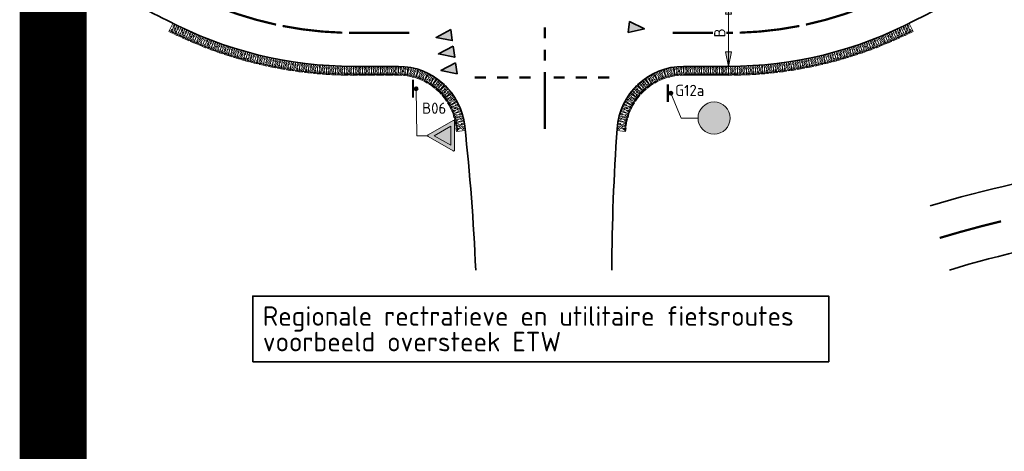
# Model space of a CAD drawing. Header units: metres. Extents: x -699 to 2316, y -1199 to 781.
# Tile 328 of 593: x 37 to 81, y 736 to 756. Entities that reach past the tile are written whole.
import ezdxf

# ---------------------------------------------------------------- set-up
doc = ezdxf.new("R2010")
doc.units = ezdxf.units.M
doc.header["$PDMODE"] = 1
for name, color, linetype, lineweight, true_color in [('N-WA-VW-VERKEERSTEKEN_BLAUW', 7, 'Continuous', 5, 0x005b8c), ('N-WA-VW-VERKEERSTEKEN_ROOD', 7, 'Continuous', 5, 0xbb1e10), ('N-WA-VW-VERKEERSTEKEN_WIT', 7, 'Continuous', 5, 0xf1f0ea)]:
    doc.layers.add(name, color=color, linetype=linetype, lineweight=lineweight, true_color=true_color)
for name, color, linetype, lineweight in [('N-WA-VW-VERKEERSTEKEN_BORD-G', 7, 'Continuous', 35), ('N-WE-VH-KANTVERHARDING-G', 210, 'Continuous', 35), ('N-WE-VH-VERHARDING_GRASBETONSTEEN-G', 70, 'Continuous', 35), ('N-WE-VW-MARKERING_DWARS_DRIEHOEK_5070-G', 7, 'VW-HAAIETAND70-L-N', 35), ('N-WE-VW-MARKERING_LANGS_STREEP_DOORGETROKKEN_010-G', 7, 'Continuous', 13), ('X-XX-AL-M', 7, 'Continuous', 18), ('X-XX-AL-T35', 50, 'Continuous', 35)]:
    doc.layers.add(name, color=color, linetype=linetype, lineweight=lineweight)
doc.layers.add('X-XX-AL-HULPLIJN-G', color=7, linetype='Continuous', lineweight=18, plot=False)
doc.styles.add('NLCS-ISO Standaard', font='NLCS-ISO.ttf')
doc.styles.add('NLCS-ISO-M200-T35', font='NLCS-ISO.ttf', dxfattribs={"height": 0.7000000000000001})
doc.linetypes.add('VW-HAAIETAND70-L-N', pattern='A,0,-0.5,[149,NLCS.SHX,S=1,R=0,X=-0.625,Y=0],-0.5', length=1)
doc.dimstyles.new('NLCS-M200-T25-Pijl', dxfattribs={"dimtxt": 0.5, "dimasz": 0.375, "dimexe": 0.4, "dimexo": 0.4, "dimgap": 0.14, "dimtad": 1, "dimlfac": -1, "dimzin": 0, "dimdsep": 46, "dimtxsty": 'NLCS-ISO Standaard', "dimblk": 'Pijl', "dimblk1": 'Pijl', "dimblk2": 'Pijl', "dimcen": 2.5, "dimdle": 2, "dimclrd": 256, "dimclre": 256, "dimclrt": 256, "dimadec": 0, "dimazin": 0, "dimtfac": 1, "dimtofl": 0, "dimtmove": 0, "dimatfit": 3, "dimldrblk": 'Pijl', "dimfxl": 1, "dimtolj": 1, "dimtzin": 0, "dimlwd": 18, "dimlwe": 18, "dimarcsym": 0})

# ---------------------------------------------------------------- blocks, each defined once
blk = doc.blocks.new('NLCS_Haai70')
at = {"linetype": 'Continuous'}
blk.add_hatch(color=256, dxfattribs=at).paths.add_polyline_path([(-0.25, 0), (0.2499999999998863, 2.273736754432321e-13), (2.842170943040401e-14, -0.7000000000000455)])
blk.add_lwpolyline([(-0.25, 0), (0.2499999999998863, 2.273736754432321e-13), (2.842170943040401e-14, -0.7000000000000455)], close=True, dxfattribs=at)
blk = doc.blocks.new('Pijl')
h = blk.add_hatch(color=256)
h.paths.add_polyline_path([(2.220446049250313e-16, 0), (-1.75, 0.352142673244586), (-1.749922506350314, 1.310063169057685e-14)])
h.paths.add_polyline_path([(-1.749922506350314, 1.310063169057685e-14), (-1.749845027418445, -0.3520757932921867), (0, 0)])
for p, q in [((-1.901878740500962, 1.4210854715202e-14), (0, 0)), ((0, 0), (-1.75, 0.352142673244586)), ((-1.75, 0.352142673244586), (-1.749845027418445, -0.3520757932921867)), ((0, 0), (-1.749845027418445, -0.3520757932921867))]:
    blk.add_line(p, q)
blk = doc.blocks.new('*D1313')
at = {"layer": 'Defpoints', "color": 0, "transparency": 16777216}
for p in [(68.61131892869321, 756.6044254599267), (68.61131892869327, 753.6044254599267), (68.6113189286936, 753.6044254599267)]:
    blk.add_point(p, dxfattribs=at)
at = {"layer": 'X-XX-AL-M', "lineweight": 18, "transparency": 16777216}
blk.add_line((68.6113189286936, 756.2294254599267), (68.6113189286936, 753.9794254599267), dxfattribs=at)
at = {"layer": 'X-XX-AL-M', "lineweight": 18, "transparency": 16777216, "xscale": 0.375, "yscale": 0.375, "zscale": 0.375}
for p, rotation in [((68.6113189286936, 756.6044254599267), 90), ((68.6113189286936, 753.6044254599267), 270)]:
    blk.add_blockref('Pijl', p, dxfattribs=dict(at, rotation=rotation))
at = {"layer": 'X-XX-AL-M', "transparency": 16777216, "insert": (68.2213189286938, 755.1044254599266), "char_height": 0.5, "attachment_point": 5, "rotation": 90, "style": 'NLCS-ISO Standaard', "bg_fill": 3, "box_fill_scale": 1.1, "bg_fill_color": 256, "bg_fill_true_color": 13158600, "bg_fill_transparency": 0}
blk.add_mtext('\\A1;B', dxfattribs=at)
blk = doc.blocks.new('PAAL')
h = blk.add_hatch(color=256)
edge = h.paths.add_edge_path()
edge.add_arc((0, 0), 0.07500000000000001, 0, 360)
at = {"const_width": 0.1, "flags": 128}
blk.add_lwpolyline([(0.4000000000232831, 0.1375000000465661), (-0.3999999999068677, 0.1375000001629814)], dxfattribs=at)
blk.add_circle((0, 0), 0.07500000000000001)
blk = doc.blocks.new('g12A')
at = {"layer": 'N-WA-VW-VERKEERSTEKEN_BLAUW'}
h = blk.add_hatch(color=256, dxfattribs=at)
edge = h.paths.add_edge_path()
edge.add_arc((2.764863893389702e-10, 0.4800000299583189), 0.4418718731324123, 0, 360)
edge = h.paths.add_edge_path(flags=0)
edge.add_line((0.07133211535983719, 0.3507374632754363), (0.08569806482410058, 0.3206364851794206))
edge.add_arc((0.1439608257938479, 0.227577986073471), 0.1097926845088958, 122.0501669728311, 173.654965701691)
edge.add_line((0.03484068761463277, 0.239711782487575), (0.01874000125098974, 0.2396578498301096))
edge.add_line((0.01874000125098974, 0.2396578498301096), (0.07133211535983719, 0.3507374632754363))
h.paths.add_polyline_path([(-0.1022216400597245, 0.3588639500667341), (-0.09913572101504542, 0.3673521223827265), (0.03737177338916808, 0.3673521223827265), (-0.01354741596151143, 0.2598058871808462)], flags=0)
edge = h.paths.add_edge_path(flags=0)
edge.add_arc((0.1439608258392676, 0.2275779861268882), 0.07198901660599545, 200.7712522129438, 454.9338805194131)
edge.add_line((0.1377693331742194, 0.2993002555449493), (0.1840121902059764, 0.2024075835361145))
edge.add_line((0.1840121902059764, 0.2024075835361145), (0.07665082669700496, 0.2020479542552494))
edge = h.paths.add_edge_path(flags=0)
edge.add_line((0.1241772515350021, 0.2400110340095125), (0.1021443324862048, 0.2861766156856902))
edge.add_arc((0.1439608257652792, 0.2275779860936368), 0.0719890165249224, 125.5119851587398, 170.1931474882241)
edge.add_line((0.07302374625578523, 0.2398396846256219), (0.1241772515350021, 0.2400110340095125))
edge = h.paths.add_edge_path(flags=0)
edge.add_line((-0.127300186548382, 0.2898825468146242), (-0.1557746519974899, 0.2115602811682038))
edge.add_line((-0.1557746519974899, 0.2115602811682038), (-0.1913032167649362, 0.2244768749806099))
edge.add_line((-0.1913032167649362, 0.2244768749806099), (-0.1640048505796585, 0.2995641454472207))
edge.add_arc((-0.1633634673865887, 0.227577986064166), 0.07198901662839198, 90.5104811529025, 419.9367764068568)
edge = h.paths.add_edge_path(flags=16)
edge.add_arc((-0.1633634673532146, 0.227577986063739), 0.1097926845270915, -276.7106744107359, 12.078334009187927, ccw=False)
edge.add_line((-0.150533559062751, 0.3366184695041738), (-0.1115855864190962, 0.4437493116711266))
edge.add_line((-0.1115855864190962, 0.4437493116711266), (-0.08527556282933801, 0.4620473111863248))
edge.add_line((-0.08527556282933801, 0.4620473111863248), (-0.02514165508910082, 0.4620473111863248))
edge.add_line((-0.02514165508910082, 0.4620473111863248), (-0.02514165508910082, 0.4242436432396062))
edge.add_line((-0.02514165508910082, 0.4242436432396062), (-0.07342219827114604, 0.4242436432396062))
edge.add_line((-0.07342219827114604, 0.4242436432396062), (-0.08015481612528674, 0.4195612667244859))
edge.add_line((-0.08015481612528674, 0.4195612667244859), (-0.08539200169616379, 0.4051557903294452))
edge.add_line((-0.08539200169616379, 0.4051557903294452), (0.03082698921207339, 0.4051557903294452))
edge.add_line((0.03082698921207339, 0.4051557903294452), (0.03082698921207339, 0.435484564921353))
edge.add_line((0.03082698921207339, 0.435484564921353), (0.1212572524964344, 0.435484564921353))
edge.add_line((0.1212572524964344, 0.435484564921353), (0.1212572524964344, 0.3976808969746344))
edge.add_line((0.1212572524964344, 0.3976808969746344), (0.09355810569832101, 0.3976808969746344))
edge.add_line((0.09355810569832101, 0.3976808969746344), (0.09126317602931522, 0.3928337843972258))
edge.add_line((0.09126317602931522, 0.3928337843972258), (0.1205494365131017, 0.3348455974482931))
edge.add_arc((0.1439608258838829, 0.2275779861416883), 0.1097926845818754, -166.48306365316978, 102.31186368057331, ccw=False)
edge.add_line((0.03720930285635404, 0.2019158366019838), (-0.01231500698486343, 0.2017499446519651))
edge.add_line((-0.01231500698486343, 0.2017499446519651), (-0.0560013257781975, 0.250551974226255))
edge = h.paths.add_edge_path(flags=0)
edge.add_line((-0.1847741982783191, 0.6181774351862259), (-0.1616456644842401, 0.6798243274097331))
edge.add_arc((-0.1633634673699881, 0.6102051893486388), 0.06964032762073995, 88.58655405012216, 252.5646608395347)
edge.add_arc((-0.1634657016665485, 0.6102029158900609), 0.06960759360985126, 252.6443855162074, 410.2965501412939)
edge.add_line((-0.1189993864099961, 0.6637562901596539), (-0.1421480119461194, 0.6020300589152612))
edge.add_arc((-0.1633805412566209, 0.6103164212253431), 0.02279219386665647, 159.8243451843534, 338.68092333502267, ccw=False)
edge = h.paths.add_edge_path(flags=16)
edge.add_line((-0.2290493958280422, 0.722249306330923), (-0.2231880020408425, 0.7025301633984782))
edge.add_arc((-0.1633853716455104, 0.6102074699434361), 0.1099992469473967, 122.933413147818, 356.516282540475)
edge.add_line((-0.05358939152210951, 0.603523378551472), (-0.02661094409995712, 0.5763925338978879))
edge.add_line((-0.02661094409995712, 0.5763925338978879), (0.03882178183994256, 0.5756263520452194))
edge.add_arc((0.1440178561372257, 0.6077343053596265), 0.109986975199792, 196.9732412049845, 325.7313202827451)
edge.add_arc((0.1440297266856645, 0.6077298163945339), 0.1099746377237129, 325.7297707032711, 528.3780169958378)
edge.add_line((0.0363097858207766, 0.6298846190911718), (-0.001219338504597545, 0.6300139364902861))
edge.add_line((-0.001219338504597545, 0.6300139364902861), (0.02285311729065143, 0.678866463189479))
edge.add_line((0.02285311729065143, 0.678866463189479), (-0.03462750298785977, 0.7511687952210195))
edge.add_line((-0.03462750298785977, 0.7511687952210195), (-0.08602489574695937, 0.751633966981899))
edge.add_line((-0.08602489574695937, 0.751633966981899), (-0.08058777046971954, 0.7661262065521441))
edge.add_line((-0.08058777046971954, 0.7661262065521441), (-0.02979513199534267, 0.7656665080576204))
edge.add_line((-0.02979513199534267, 0.7656665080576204), (-0.02938106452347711, 0.8114173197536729))
edge.add_line((-0.02938106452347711, 0.8114173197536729), (-0.08918867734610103, 0.8119586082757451))
edge.add_arc((-0.08559813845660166, 0.7736877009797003), 0.0384389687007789, 95.35974492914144, 160.2664102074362)
edge.add_line((-0.1217796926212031, 0.7866665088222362), (-0.1480434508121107, 0.7191315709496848))
edge.add_arc((-0.1633853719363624, 0.6102074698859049), 0.1099992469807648, 81.98264983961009, 93.65054534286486)
edge.add_line((-0.1703891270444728, 0.7199835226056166), (-0.1771779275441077, 0.7436240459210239))
edge.add_line((-0.1771779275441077, 0.7436240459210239), (-0.2290493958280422, 0.722249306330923))
edge = h.paths.add_edge_path(flags=16)
edge.add_line((0.1998606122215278, 0.7306551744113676), (0.2001298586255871, 0.7604045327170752))
edge.add_line((0.2001298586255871, 0.7604045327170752), (0.05641776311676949, 0.7617051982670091))
edge.add_arc((0.05620445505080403, 0.7527826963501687), 0.008925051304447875, 88.63050470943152, 201.4910732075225)
edge.add_line((0.04789992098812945, 0.7495129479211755), (0.07001343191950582, 0.7123479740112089))
edge.add_arc((0.07510472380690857, 0.7196974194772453), 0.008940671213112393, 235.287910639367, 307.1403180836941)
edge.add_line((0.08050282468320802, 0.7125702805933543), (0.100577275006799, 0.7231812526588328))
edge.add_line((0.100577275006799, 0.7231812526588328), (0.1209031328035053, 0.7292360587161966))
edge.add_line((0.1209031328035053, 0.7292360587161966), (0.1418349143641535, 0.7311077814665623))
edge.add_line((0.1418349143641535, 0.7311077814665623), (0.1998606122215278, 0.7306551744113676))
edge = h.paths.add_edge_path(flags=0)
edge.add_line((0.1442727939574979, 0.5853460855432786), (0.06225347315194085, 0.5860884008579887))
edge.add_arc((0.1439889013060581, 0.6059118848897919), 0.0841049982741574, 193.6328440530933, 467.4521142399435)
edge.add_arc((0.1439522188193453, 0.6079051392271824), 0.08219442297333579, 107.8444319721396, 172.0174188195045)
edge.add_line((0.06255423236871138, 0.6193196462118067), (0.1445735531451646, 0.6185773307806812))
edge.add_arc((0.1398311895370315, 0.6020032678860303), 0.01723918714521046, -75.06958113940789, 74.0324992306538, ccw=False)
at = {"layer": 'N-WA-VW-VERKEERSTEKEN_WIT'}
h = blk.add_hatch(color=256, dxfattribs=at)
h.dxf.hatch_style = 1
edge = h.paths.add_edge_path()
edge.add_arc((0, 0.4799999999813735), 0.48, 0, 360)
at = {"layer": 'N-WA-VW-VERKEERSTEKEN_BLAUW'}
blk.add_circle((0, 0.4799999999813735), 0.48, dxfattribs=at)
blk = doc.blocks.new('B06')
at = {"layer": 'N-WA-VW-VERKEERSTEKEN_ROOD'}
h = blk.add_hatch(color=256, dxfattribs=at)
edge = h.paths.add_edge_path()
edge.add_arc((-0.322549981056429, 0.5789099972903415), 0.02110199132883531, 88.06856073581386, 215.1021070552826)
edge.add_line((-0.339814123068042, 0.5667756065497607), (-0.01740215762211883, 0.009035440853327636))
edge.add_arc((-9.039658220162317e-05, 0.02110179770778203), 0.02110199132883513, 214.8766292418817, 325.6142588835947)
edge.add_line((0.01732410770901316, 0.009184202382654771), (0.3396500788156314, 0.5667756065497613))
edge.add_arc((0.3223859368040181, 0.5789099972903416), 0.02110199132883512, 324.897892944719, 451.9314392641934)
edge.add_line((0.3216747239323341, 0.5999999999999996), (-0.3218387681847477, 0.5999999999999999))
h.paths.add_polyline_path([(0.2158005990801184, 0.5173301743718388), (-0.2159742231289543, 0.517330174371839), (-8.681202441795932e-05, 0.1435066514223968)], flags=16)
at = {"layer": 'N-WA-VW-VERKEERSTEKEN_WIT'}
blk.add_hatch(color=256, dxfattribs=at).paths.add_polyline_path([(-0.2159742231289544, 0.517330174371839), (-8.681202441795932e-05, 0.1435066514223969), (0.2158005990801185, 0.5173301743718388)])
at = {"layer": 'N-WA-VW-VERKEERSTEKEN_ROOD'}
blk.add_lwpolyline([(-0.3218387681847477, 0.5999999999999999, 0.619021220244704), (-0.339814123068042, 0.5667756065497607), (-0.01740215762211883, 0.009035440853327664, 0.5246646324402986), (0.01732410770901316, 0.009184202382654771), (0.3396500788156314, 0.5667756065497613, 0.6190212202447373), (0.3216747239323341, 0.5999999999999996)], format="xyb", close=True, dxfattribs=at)
blk.add_lwpolyline([(0.2158005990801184, 0.5173301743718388), (-0.2159742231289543, 0.517330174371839), (-8.681202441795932e-05, 0.1435066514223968)], close=True, dxfattribs=at)
blk = doc.blocks.new('GBK4040I')
at = {"layer": 'N-WE-VH-VERHARDING_GRASBETONSTEEN-G', "color": 8, "lineweight": 5, "ltscale": 2}
for p, q in [((-0.1999999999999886, 0.3550000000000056), (0.2000000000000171, 0.3550000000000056)), ((-0.09999999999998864, 0.3400000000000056), (-0.09999999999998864, 0.4000000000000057)), ((-0.09999999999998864, 0.14), (-0.09999999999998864, 0.2600000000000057)), ((-0.09999999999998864, 0), (-0.09999999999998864, 0.06000000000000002)), ((1.423861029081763e-14, 0.2400000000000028), (1.423861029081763e-14, 0.3600000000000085)), ((1.423861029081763e-14, 0), (1.423861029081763e-14, 0.1600000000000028)), ((0.1000000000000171, 0.3400000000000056), (0.1000000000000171, 0.4000000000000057)), ((0.1000000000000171, 0.14), (0.1000000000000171, 0.2600000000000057)), ((0.1000000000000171, 0), (0.1000000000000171, 0.06000000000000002))]:
    blk.add_line(p, q, dxfattribs=at)
at = {"layer": 'N-WE-VH-VERHARDING_GRASBETONSTEEN-G', "lineweight": 18, "ltscale": 2}
blk.add_lwpolyline([(-0.03999999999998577, 0.4000000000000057), (-0.1999999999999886, 0.4000000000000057), (-0.1999999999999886, 2.449293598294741e-17), (0.2000000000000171, -2.449293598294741e-17), (0.2000000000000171, 0.4000000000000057), (0.04000000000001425, 0.4000000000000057)], dxfattribs=at)
at = {"layer": 'N-WE-VH-VERHARDING_GRASBETONSTEEN-G', "color": 8, "lineweight": 5, "ltscale": 2}
for centre in [(-0.09999999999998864, 0.3000000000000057), (-0.09999999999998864, 0.1), (1.423861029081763e-14, 0.2000000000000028), (0.1000000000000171, 0.3000000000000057), (0.1000000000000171, 0.1)]:
    blk.add_circle(centre, 0.04, dxfattribs=at)
at = {"layer": 'N-WE-VH-VERHARDING_GRASBETONSTEEN-G', "lineweight": 18, "ltscale": 2}
blk.add_arc((1.423861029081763e-14, 0.4000000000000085), 0.04, 180.000000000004, 359.999999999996, dxfattribs=at)
blk = doc.blocks.new('GBK4040U')
at = {"layer": 'N-WE-VH-VERHARDING_GRASBETONSTEEN-G', "color": 8, "lineweight": 5, "ltscale": 2}
for p, q in [((-0.0999999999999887, -0.06000000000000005), (-0.0999999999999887, 5.551115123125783e-17)), ((0.100000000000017, -0.06000000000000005), (0.100000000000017, 5.551115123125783e-17)), ((-0.1999999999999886, -0.04500000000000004), (0.2000000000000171, -0.04500000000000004)), ((-0.0999999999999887, -0.2600000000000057), (-0.0999999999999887, -0.14)), ((-0.0999999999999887, -0.4000000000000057), (-0.0999999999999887, -0.3400000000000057)), ((1.418309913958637e-14, -0.1600000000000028), (1.418309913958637e-14, -0.0399999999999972)), ((1.418309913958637e-14, -0.4000000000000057), (1.418309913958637e-14, -0.2400000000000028)), ((0.100000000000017, -0.2600000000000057), (0.100000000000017, -0.14)), ((0.100000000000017, -0.4000000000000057), (0.100000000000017, -0.3400000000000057))]:
    blk.add_line(p, q, dxfattribs=at)
at = {"layer": 'N-WE-VH-VERHARDING_GRASBETONSTEEN-G', "lineweight": 18, "ltscale": 2}
blk.add_lwpolyline([(-0.03999999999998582, 0), (-0.1999999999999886, 0), (-0.1999999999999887, -0.4000000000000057), (0.200000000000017, -0.4000000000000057), (0.2000000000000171, 0), (0.04000000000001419, 0)], dxfattribs=at)
at = {"layer": 'N-WE-VH-VERHARDING_GRASBETONSTEEN-G', "color": 8, "lineweight": 5, "ltscale": 2}
for centre in [(-0.0999999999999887, -0.1), (-0.0999999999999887, -0.3000000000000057), (1.418309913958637e-14, -0.2000000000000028), (0.100000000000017, -0.1), (0.100000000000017, -0.3000000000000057)]:
    blk.add_circle(centre, 0.04, dxfattribs=at)
at = {"layer": 'N-WE-VH-VERHARDING_GRASBETONSTEEN-G', "lineweight": 18, "ltscale": 2}
blk.add_arc((1.418309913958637e-14, 2.775557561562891e-15), 0.04, 180.000000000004, 359.999999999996, dxfattribs=at)

msp = doc.modelspace()

# ---------------------------------------------------------------- linework, layer by layer
at = {"color": 252, "const_width": 3}
msp.add_lwpolyline([(38.34236124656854, 773.694523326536), (215.9474087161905, 773.694523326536), (215.9474087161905, 651.8361925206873), (38.34236124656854, 651.8361925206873)], close=True, dxfattribs=at)
at = {"layer": 'N-WA-VW-VERKEERSTEKEN_BORD-G', "lineweight": 13}
for p, q in [((54.63822641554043, 750.4999992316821), (54.60919536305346, 752.6044254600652)), ((66.03040127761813, 752.4018286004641), (66.49769124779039, 751.2893119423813)), ((66.49769124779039, 751.2893119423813), (67.2476912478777, 751.289311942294)), ((55.13822641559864, 750.4999992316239), (54.63822641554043, 750.4999992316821))]:
    msp.add_line(p, q, dxfattribs=at)
at = {"layer": 'N-WE-VH-KANTVERHARDING-G'}
msp.add_line((51.80919535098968, 753.6044254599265), (53.80919535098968, 753.6044254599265), dxfattribs=at)
at = {"layer": 'N-WE-VH-KANTVERHARDING-G', "flags": 128}
for points in [[(40.27998316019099, 757.1002804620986, -0.02896158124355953), (43.44282853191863, 755.66692545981, 0.121443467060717), (51.80919535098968, 753.6044254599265)], [(187.2107800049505, 749.6044254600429), (92.92163044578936, 749.6044254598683, 0.07319170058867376), (77.65214913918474, 747.357188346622)], [(187.2107800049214, 746.6044254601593), (92.92163044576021, 746.6044254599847, 0.0732058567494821), (78.5137626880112, 744.4835790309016)]]:
    msp.add_lwpolyline(points, format="xyb", dxfattribs=at)
at = {"layer": 'N-WE-VH-KANTVERHARDING-G'}
for centre, radius, start, end in [((53.80919535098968, 750.6044254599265), 3, 6.218135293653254, 90), ((66.61131892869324, 750.6044254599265), 3, 90, 176.0412017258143), ((-42.62012747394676, 740.0979655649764), 100, 2.513577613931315, 6.218135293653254), ((163.3798725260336, 743.9076325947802), 100, 176.0412017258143, 179.6700051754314)]:
    msp.add_arc(centre, radius, start, end, dxfattribs=at)
at = {"layer": 'N-WE-VW-MARKERING_LANGS_STREEP_DOORGETROKKEN_010-G', "const_width": 0.1}
for points in [[(45.7540694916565, 756.2556323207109, 0.04093191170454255), (48.33538318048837, 755.4742478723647)], [(74.66644478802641, 756.2556323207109, -0.04093191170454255), (72.08513109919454, 755.4742478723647)], [(48.62921816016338, 755.4137570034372, 0.04093191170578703), (51.30927135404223, 755.1120006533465, 0.04093191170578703)], [(71.79129611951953, 755.4137570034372, -0.04093191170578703), (69.11124292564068, 755.1120006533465, -0.04093191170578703)], [(51.60920076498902, 755.1056375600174, 0.003030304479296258), (51.80919535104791, 755.1044254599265), (54.30919535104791, 755.1044254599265)], [(68.8113135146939, 755.1056375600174, -0.003030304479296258), (68.611318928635, 755.1044254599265), (66.111318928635, 755.1044254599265)], [(80.83196365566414, 746.6652879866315, 0.01383583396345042), (78.0815266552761, 745.9199536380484)]]:
    msp.add_lwpolyline(points, format="xyb", dxfattribs=at)
for points in [[(60.38007095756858, 755.3544254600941), (60.3800709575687, 754.854425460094)], [(60.3800709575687, 754.3544254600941), (60.3800709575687, 753.8544254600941)], [(60.3800709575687, 753.3544254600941), (60.38007095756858, 750.8044252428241)], [(57.2406982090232, 753.1044254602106), (57.7406982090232, 753.1044254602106)], [(58.2406982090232, 753.1044254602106), (58.7406982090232, 753.1044254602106)], [(59.2406982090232, 753.1044254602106), (59.7406982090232, 753.1044254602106)], [(60.7709237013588, 753.1044254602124), (61.2709237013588, 753.1044254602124)], [(61.7709237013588, 753.1044254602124), (62.2709237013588, 753.1044254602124)], [(62.7709237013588, 753.1044254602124), (63.2709237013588, 753.1044254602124)]]:
    msp.add_lwpolyline(points, dxfattribs=at)
at = {"layer": 'X-XX-AL-HULPLIJN-G'}
msp.add_line((68.61131892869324, 753.2044254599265), (66.61131892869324, 753.2044254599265), dxfattribs=at)
at = {"layer": 'X-XX-AL-T35'}
msp.add_lwpolyline([(47.29271906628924, 740.3783068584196), (73.11037015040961, 740.3783068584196), (73.11037015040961, 743.3138465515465), (47.29271906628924, 743.3138465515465)], close=True, dxfattribs=at)

# ---------------------------------------------------------------- block references
at = {"xscale": 1.5, "yscale": 1.5, "zscale": 1.5, "rotation": 270}
msp.add_blockref('g12A', (67.2476912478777, 751.289311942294), dxfattribs=at)
at = {"layer": 'N-WA-VW-VERKEERSTEKEN_BORD-G', "lineweight": 13, "rotation": 89.99999999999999}
for p in [(54.60919536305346, 752.6044254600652), (66.03040127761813, 752.4018286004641)]:
    msp.add_blockref('PAAL', p, dxfattribs=at)
at = {"layer": 'N-WA-VW-VERKEERSTEKEN_BORD-G', "xscale": 2, "yscale": 2, "zscale": 2, "rotation": 270}
msp.add_blockref('B06', (55.13822641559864, 750.4999992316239), dxfattribs=at)
at = {"layer": 'N-WE-VH-VERHARDING_GRASBETONSTEEN-G', "xscale": -1}
for name, p, rotation in [('GBK4040I', (43.88989970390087, 755.4401204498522), 153.8986155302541), ('GBK4040I', (44.25103221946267, 755.268141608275), 155.1718550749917), ('GBK4040I', (44.61589700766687, 755.104229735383), 156.4450946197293), ('GBK4040I', (44.98431389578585, 754.9484657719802), 157.7183341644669), ('GBK4040I', (45.35610095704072, 754.8009266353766), 158.9915737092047), ('GBK4040I', (45.73107460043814, 754.6616851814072), 160.2648132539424), ('GBK4040I', (46.10904966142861, 754.5308101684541), 161.5380527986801), ('GBK4040I', (46.48983949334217, 754.4083662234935), 162.8112923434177), ('GBK4040I', (46.87325605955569, 754.2944138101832), 164.0845318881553), ('GBK4040I', (47.2591100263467, 754.1890091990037), 165.357771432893), ('GBK4040I', (47.64721085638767, 754.0922044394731), 166.6310109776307), ('GBK4040I', (48.03736690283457, 754.0040473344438), 167.9042505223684), ('GBK4040I', (48.42938550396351, 753.9245814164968), 169.1774900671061), ('GBK4040I', (48.82307307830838, 753.8538459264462), 170.4507296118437), ('GBK4040I', (49.21823522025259, 753.7918757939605), 171.7239691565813), ('GBK4040I', (49.61467679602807, 753.7387016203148), 172.9972087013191), ('GBK4040I', (50.01220204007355, 753.69434966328), 174.2704482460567), ('GBK4040I', (50.41061465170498, 753.6588418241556), 175.5436877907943), ('GBK4040I', (50.80971789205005, 753.6321956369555), 176.8169273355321), ('GBK4040I', (51.20931468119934, 753.6144242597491), 178.0901668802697), ('GBK4040I', (51.60920769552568, 753.6055364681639), 179.3634064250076), ('GBK4040U', (54.00860624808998, 753.1967671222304), 175.6012946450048), ('GBK4040U', (54.40350140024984, 753.1355912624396), 166.7865593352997), ('GBK4040U', (54.78435785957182, 753.0146242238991), 157.9718240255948), ('GBK4040I', (66.81131892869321, 753.6044254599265), 180), ('GBK4040I', (67.21131892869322, 753.6044254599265), 180), ('GBK4040U', (55.14217903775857, 752.8367234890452), 149.1570887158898), ('GBK4040U', (55.46851248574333, 752.6060914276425), 140.3423534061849), ('GBK4040U', (55.75564955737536, 752.3281760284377), 131.5276180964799), ('GBK4040U', (55.9968075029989, 752.009542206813), 122.7128827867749), ('GBK4040U', (56.18628969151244, 751.6577167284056), 113.89814747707), ('GBK4040U', (56.31962017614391, 751.2810104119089), 105.0834121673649), ('GBK4040U', (56.39347490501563, 750.8890841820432), 96.27733915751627)]:
    msp.add_blockref(name, p, dxfattribs=dict(at, rotation=rotation))
at = {"layer": 'N-WE-VH-VERHARDING_GRASBETONSTEEN-G'}
for name, p, rotation in [('GBK4040I', (75.80461727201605, 755.1042297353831), 203.5549053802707), ('GBK4040I', (76.16948206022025, 755.2681416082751), 204.8281449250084), ('GBK4040I', (76.53061457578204, 755.4401204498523), 206.1013844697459), ('GBK4040I', (74.68943967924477, 754.6616851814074), 199.7351867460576), ('GBK4040I', (75.0644133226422, 754.8009266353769), 201.0084262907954), ('GBK4040I', (75.43620038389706, 754.9484657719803), 202.281665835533), ('GBK4040I', (73.54725822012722, 754.2944138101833), 195.9154681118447), ('GBK4040I', (73.93067478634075, 754.4083662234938), 197.1887076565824), ('GBK4040I', (74.3114646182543, 754.5308101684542), 198.46194720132), ('GBK4040I', (71.59744120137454, 753.8538459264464), 189.5492703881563), ('GBK4040I', (71.9911287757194, 753.9245814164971), 190.822509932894), ('GBK4040I', (72.38314737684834, 754.004047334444), 192.0957494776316), ('GBK4040I', (72.77330342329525, 754.0922044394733), 193.3689890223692), ('GBK4040I', (73.16140425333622, 754.1890091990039), 194.642228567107), ('GBK4040I', (52.00919535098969, 753.6044254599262), 180), ('GBK4040I', (52.40919535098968, 753.6044254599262), 180), ('GBK4040I', (52.80919535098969, 753.6044254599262), 180), ('GBK4040I', (53.2091953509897, 753.6044254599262), 180), ('GBK4040I', (53.6091953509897, 753.6044254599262), 180), ('GBK4040U', (65.63615642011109, 753.0146242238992), 202.0281759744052), ('GBK4040U', (66.01701287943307, 753.1355912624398), 193.2134406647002), ('GBK4040U', (66.41190803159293, 753.1967671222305), 184.3987053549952), ('GBK4040I', (69.21119959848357, 753.6144242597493), 181.9098331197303), ('GBK4040I', (69.61079638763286, 753.6321956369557), 183.1830726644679), ('GBK4040I', (70.00989962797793, 753.6588418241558), 184.4563122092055), ('GBK4040I', (70.40831223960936, 753.6943496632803), 185.7295517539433), ('GBK4040I', (70.80583748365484, 753.738701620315), 187.0027912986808), ('GBK4040I', (71.20227905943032, 753.7918757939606), 188.2760308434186), ('GBK4040U', (64.95200179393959, 752.6060914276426), 219.6576465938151), ('GBK4040U', (65.27833524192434, 752.8367234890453), 210.8429112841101), ('GBK4040U', (64.66486472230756, 752.3281760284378), 228.4723819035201), ('GBK4040U', (64.42370677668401, 752.0095422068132), 237.2871172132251), ('GBK4040U', (64.23422458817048, 751.6577167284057), 246.1018525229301), ('GBK4040U', (64.100894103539, 751.2810104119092), 254.916587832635), ('GBK4040U', (64.02703937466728, 750.8890841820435), 263.7226608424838)]:
    msp.add_blockref(name, p, dxfattribs=dict(at, rotation=rotation))
at = {"layer": 'N-WE-VW-MARKERING_DWARS_DRIEHOEK_5070-G'}
for p, rotation in [((64.14836406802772, 755.3628122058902), 83.35916808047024), ((56.19799181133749, 755.0038404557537), 278.2883291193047), ((56.30610778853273, 754.2616740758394), 278.2883291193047), ((56.41422376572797, 753.5195076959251), 278.2883291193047)]:
    msp.add_blockref('NLCS_Haai70', p, dxfattribs=dict(at, rotation=rotation))

# ---------------------------------------------------------------- texts
at = {"layer": 'X-XX-AL-M', "char_height": 0.5, "attachment_point": 5, "style": 'NLCS-ISO Standaard'}
for s, insert in [('\\A1;G12a', (66.87421331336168, 752.5293278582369)), ('\\A1;B06', (55.42062971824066, 751.7301096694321))]:
    msp.add_mtext(s, dxfattribs=dict(at, insert=insert))
at = {"layer": 'X-XX-AL-T35', "style": 'NLCS-ISO-M200-T35'}
for s, p in [('Regionale rectratieve en utilitaire fietsroutes ', (47.74051321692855, 741.9856685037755)), ('voorbeeld oversteek ETW', (47.74051321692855, 740.8386178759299))]:
    msp.add_text(s, height=0.875, dxfattribs=at).set_placement(p)

# ---------------------------------------------------------------- next in the draw order: dimensions: what is measured, and where the dimension line sits
at = {"layer": 'X-XX-AL-M'}
dim = msp.add_linear_dim(base=(68.6113189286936, 753.6044254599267), p1=(68.61131892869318, 756.6044254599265), p2=(68.61131892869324, 753.6044254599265), angle=90, text='B', dimstyle='NLCS-M200-T25-Pijl', override={"dimtfill": 1}, dxfattribs=at)
dim.commit()
dim.dimension.update_dxf_attribs({"geometry": '*D1313', "text_midpoint": (68.2213189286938, 755.1044254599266)})

# ---------------------------------------------------------------- next in the draw order: linework, layer by layer
at = {"layer": 'N-WE-VH-KANTVERHARDING-G', "flags": 128}
msp.add_lwpolyline([(185.2107800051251, 759.1044254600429), (90.92163044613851, 759.1044254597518, 0.1214434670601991), (76.97768574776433, 755.66692545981, -0.1214434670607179), (68.61131892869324, 753.6044254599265), (66.61131892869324, 753.6044254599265)], format="xyb", dxfattribs=at)

# ---------------------------------------------------------------- next in the draw order: block references
at = {"layer": 'N-WE-VH-VERHARDING_GRASBETONSTEEN-G', "xscale": -1, "rotation": 180}
for p in [(67.61131892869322, 753.6044254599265), (68.01131892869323, 753.6044254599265), (68.41131892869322, 753.6044254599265)]:
    msp.add_blockref('GBK4040I', p, dxfattribs=at)
at = {"layer": 'N-WE-VH-VERHARDING_GRASBETONSTEEN-G', "rotation": 180.6365935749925}
msp.add_blockref('GBK4040I', (68.81130658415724, 753.6055364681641), dxfattribs=at)

doc.saveas('drawing.dxf')
